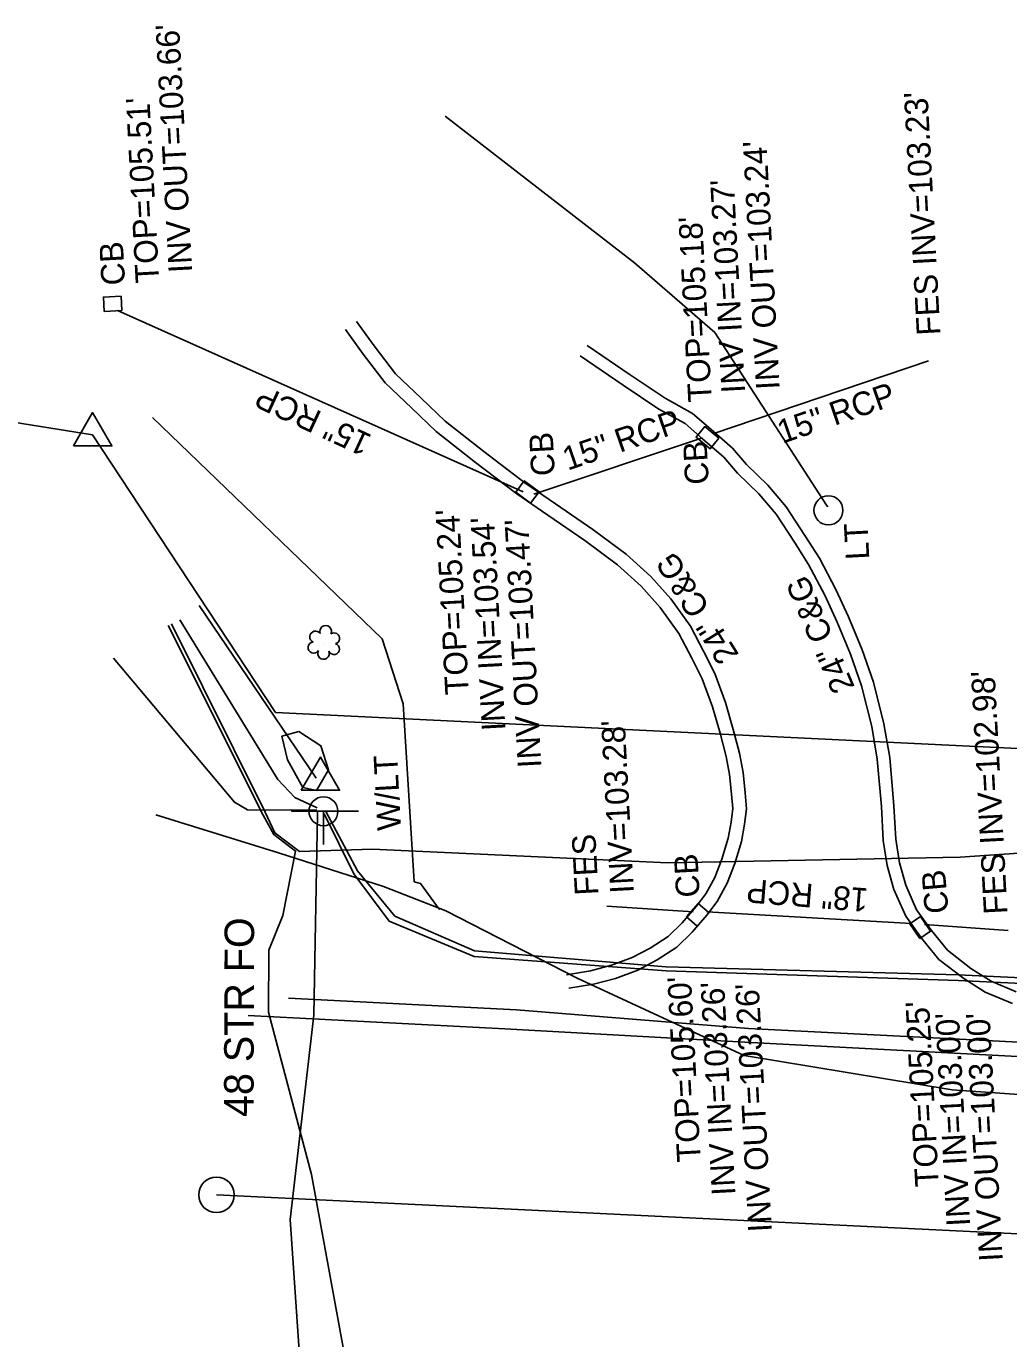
# Model space of a CAD drawing. Extents: x 2364404 to 2371833, y 798876 to 809754.
# Drawn here: x 2368423.6 to 2368590.1, y 801331.6 to 801553.9 of the extents above; entities that cross this region are included whole.
import ezdxf

# ---------------------------------------------------------------- set-up
doc = ezdxf.new("R2010")
doc.units = 0
for name, color, linetype in [('Exist Horizontal Alignment Point', 7, 'Continuous'), ('Exist Other Culture Fence Line', 7, 'Continuous'), ('Exist Right of Way Line', 7, 'Continuous'), ('Exist Right of Way Monument CELL', 7, 'Continuous'), ('Exist Roads Curbs', 7, 'Continuous'), ('Exist Roads Curbs Text', 7, 'Continuous'), ('Exist Roads EOP', 7, 'Continuous'), ('Exist Roads EOP Other', 7, 'Continuous'), ('Exist Roads EOT', 7, 'Continuous'), ('Exist Structure Minor Catch Basin', 7, 'Continuous'), ('Exist Structure Minor Catch Basin Text', 7, 'Continuous'), ('Exist Structure Minor Catch Basin Top Elevation', 7, 'Continuous'), ('Exist Structure Minor Pipes RCP 12 Inch Invert', 7, 'Continuous'), ('Exist Structure Minor Pipes RCP 15 Inch', 7, 'Continuous'), ('Exist Structure Minor Pipes RCP 15 Inch Invert', 7, 'Continuous'), ('Exist Structure Minor Pipes RCP 15 Inch Text', 7, 'Continuous'), ('Exist Structure Minor Pipes RCP 18 Inch', 7, 'Continuous'), ('Exist Structure Minor Pipes RCP 18 Inch Invert', 7, 'Continuous'), ('Exist Structure Minor Pipes RCP 18 Inch Text', 7, 'Continuous'), ('Exist Utilities Gas UG Line SUE LOS B', 7, 'Continuous'), ('Exist Utilities Other Pole CELL', 7, 'Continuous'), ('Exist Utilities Other Pole Text', 7, 'Continuous'), ('Exist Utilities Power Joint Use Telephone CELL', 7, 'Continuous'), ('Exist Utilities Power Joint Use Telephone Text', 7, 'Continuous'), ('Exist Utilities Power UG Cable SUE LOS B', 7, 'Continuous'), ('Exist Utilities Telephone UG Cable SUE LOS C', 7, 'Continuous'), ('Exist Utilities Telephone UG FO SUE LOS B', 7, 'Continuous'), ('Exist Utilities TV UG FO Cable SUE LOS B', 7, 'Continuous'), ('Exist Utilities TV UG FO Cable SUE LOS B Text', 7, 'Continuous'), ('Exist Vegetation Hedge Row', 7, 'Continuous'), ('Exist Vegetation Shrub CELL', 7, 'Continuous'), ('Prop Horizontal Alignment', 7, 'Continuous')]:
    doc.layers.add(name, color=color, linetype=linetype)

msp = doc.modelspace()

# ---------------------------------------------------------------- linework, layer by layer
at = {"layer": 'Exist Horizontal Alignment Point'}
msp.add_circle((2368455.83, 801355.96), 3, dxfattribs=at)
at = {"layer": 'Exist Other Culture Fence Line'}
msp.add_line((2368472.71, 801426.51), (2368452.9, 801455.78), dxfattribs=at)
at = {"layer": 'Exist Right of Way Line'}
for p, q in [((2368370.81, 801494.87), (2368434.85, 801484.7)), ((2368465.84, 801437.64), (2368434.85, 801484.7)), ((2368756.05, 801423.58), (2368465.84, 801437.64))]:
    msp.add_line(p, q, dxfattribs=at)
at = {"layer": 'Exist Right of Way Monument CELL'}
for p, q in [((2368434.85, 801484.7), (2368434.85, 801484.7)), ((2368473.44, 801426.37), (2368473.44, 801426.37))]:
    msp.add_line(p, q, dxfattribs=at)
for points in [[(2368431.6, 801482.81), (2368434.85, 801488.45), (2368438.1, 801482.81)], [(2368470.19, 801424.48), (2368473.44, 801430.12), (2368476.68, 801424.48)]]:
    msp.add_lwpolyline(points, close=True, dxfattribs=at)
at = {"layer": 'Exist Roads Curbs'}
for points in [[(2368515.14, 801393.23), (2368519.2, 801393.92), (2368522.75, 801394.85), (2368526.26, 801396.14), (2368529.3, 801397.75), (2368532.35, 801399.73), (2368534.71, 801402.02), (2368537.07, 801404.81), (2368538.72, 801406.93), (2368540.23, 801409.71), (2368541.45, 801412.83), (2368542.49, 801416.36), (2368543.01, 801419.11), (2368543.28, 801421.38), (2368543.07, 801423.82), (2368542.77, 801427.16), (2368542.15, 801430.23), (2368541.14, 801434.18), (2368539.87, 801438.62), (2368538.11, 801443.34), (2368536.36, 801446.85), (2368534.15, 801451.05), (2368530.98, 801455.46), (2368527.76, 801459.04), (2368523.75, 801462.69), (2368518.22, 801466.78), (2368511.97, 801471.08), (2368506.7, 801474.7), (2368499.7, 801480.03), (2368493.06, 801485.23), (2368488.91, 801489.2), (2368484.4, 801493.49), (2368480.69, 801498.37), (2368477.68, 801502.54)], [(2368518.65, 801499.83), (2368525.89, 801494.84), (2368531.85, 801490.88), (2368536.48, 801488.33), (2368539.57, 801485.63), (2368543.27, 801482.42), (2368545.64, 801479.67), (2368549.26, 801476.14), (2368552.34, 801472.5), (2368555.52, 801467.65), (2368557.99, 801463.79), (2368560.78, 801458.49), (2368562.91, 801453.84), (2368565.24, 801448.3), (2368567.13, 801442.8), (2368568.9, 801435.74), (2368569.89, 801430.04), (2368570.59, 801421.86), (2368570.9, 801416.19), (2368571.52, 801412.21), (2368572.59, 801408.4), (2368574.45, 801404.25), (2368576.98, 801400.72), (2368579.7, 801397.38), (2368583.65, 801394.31), (2368587.05, 801392.17), (2368591.32, 801390.37)]]:
    msp.add_lwpolyline(points, dxfattribs=at)
at = {"layer": 'Exist Roads EOP'}
msp.add_lwpolyline([(2368468.05, 801389.29), (2368506.63, 801387.3), (2368545.94, 801384.16), (2368601.81, 801381.3)], dxfattribs=at)
at = {"layer": 'Exist Roads EOP Other'}
for points in [[(2368515.53, 801390.94), (2368519.68, 801391.65), (2368523.44, 801392.63), (2368527.21, 801394.01), (2368530.48, 801395.75), (2368533.81, 801397.91), (2368536.41, 801400.43), (2368538.88, 801403.34), (2368540.67, 801405.65), (2368542.34, 801408.73), (2368543.65, 801412.07), (2368544.75, 801415.82), (2368545.3, 801418.76), (2368545.62, 801421.34), (2368545.38, 801424.03), (2368545.07, 801427.49), (2368544.42, 801430.75), (2368543.38, 801434.79), (2368542.08, 801439.34), (2368540.24, 801444.27), (2368538.42, 801447.91), (2368536.13, 801452.27), (2368532.8, 801456.92), (2368529.41, 801460.68), (2368525.23, 801464.49), (2368519.57, 801468.67), (2368513.29, 801473), (2368508.06, 801476.58), (2368501.12, 801481.87), (2368494.58, 801486.99), (2368490.51, 801490.88), (2368486.14, 801495.05), (2368482.56, 801499.75), (2368479.57, 801503.9)], [(2368517.45, 801498.09), (2368524.7, 801493.09), (2368530.75, 801489.06), (2368535.26, 801486.59), (2368538.18, 801484.04), (2368541.77, 801480.93), (2368544.09, 801478.21), (2368547.71, 801474.69), (2368550.64, 801471.23), (2368553.75, 801466.5), (2368556.15, 801462.73), (2368558.88, 801457.55), (2368560.97, 801452.98), (2368563.26, 801447.55), (2368565.09, 801442.19), (2368566.83, 801435.3), (2368567.78, 801429.77), (2368568.47, 801421.72), (2368568.79, 801415.97), (2368569.45, 801411.76), (2368570.59, 801407.67), (2368572.6, 801403.19), (2368575.29, 801399.43), (2368578.21, 801395.85), (2368582.43, 801392.58), (2368586.07, 801390.29), (2368590.67, 801388.35)]]:
    msp.add_lwpolyline(points, dxfattribs=at)
at = {"layer": 'Exist Roads EOT'}
msp.add_lwpolyline([(2368461.22, 801386.35), (2368504.7, 801384.08), (2368545.33, 801381.83), (2368599.05, 801379.02)], dxfattribs=at)
at = {"layer": 'Exist Structure Minor Catch Basin'}
for points in [[(2368436.78, 801505.6), (2368439.79, 801505.73), (2368439.68, 801508.16), (2368436.67, 801508.03)], [(2368540.95, 801484.15), (2368538.56, 801486.1), (2368537.07, 801484.28), (2368539.46, 801482.32)], [(2368509.05, 801473.13), (2368506.54, 801475), (2368507.97, 801476.91), (2368510.48, 801475.04)], [(2368535.45, 801403.06), (2368537.44, 801405.33), (2368539.27, 801403.74), (2368537.27, 801401.46)], [(2368575.12, 801403.1), (2368576.81, 801400.6), (2368575, 801399.38), (2368573.31, 801401.88)]]:
    msp.add_lwpolyline(points, close=True, dxfattribs=at)
at = {"layer": 'Exist Structure Minor Pipes RCP 15 Inch'}
for p, q in [((2368507.77, 801475.03), (2368439.04, 801505.76)), ((2368576.43, 801497.23), (2368539.9, 801484.85)), ((2368538.15, 801484.18), (2368509.58, 801474.66))]:
    msp.add_line(p, q, dxfattribs=at)
at = {"layer": 'Exist Structure Minor Pipes RCP 18 Inch'}
for p, q in [((2368536.56, 801403.9), (2368521.96, 801404.84)), ((2368573.56, 801401.9), (2368538.88, 801403.92)), ((2368575.76, 801401.77), (2368589.98, 801400.72))]:
    msp.add_line(p, q, dxfattribs=at)
at = {"layer": 'Exist Utilities Gas UG Line SUE LOS B'}
for points in [[(2368444.97, 801487.61), (2368483.9, 801450.12), (2368487.48, 801439.1), (2368489.34, 801408.99), (2368490.4, 801408.69), (2368493.57, 801404.34), (2368493.57, 801404.34)], [(2368445.56, 801420.33), (2368466.35, 801413.89), (2368484.11, 801408.19), (2368494.69, 801404.08), (2368516.91, 801392.65), (2368545.2, 801379.55), (2368580.45, 801373.76), (2368629.65, 801370.32), (2368682.51, 801365.85), (2368732.74, 801361.53), (2368832.06, 801357.97), (2368911.65, 801355.24)]]:
    msp.add_lwpolyline(points, dxfattribs=at)
at = {"layer": 'Exist Utilities Other Pole CELL'}
msp.add_circle((2368559.5, 801471.91), 2.46, dxfattribs=at)
at = {"layer": 'Exist Utilities Power Joint Use Telephone CELL'}
msp.add_line((2368473.95, 801420.93), (2368473.95, 801420.93), dxfattribs=at)
msp.add_lwpolyline([(2368479.89, 801420.93), (2368468.55, 801420.96), (2368473.95, 801420.95), (2368473.95, 801415.3)], dxfattribs=at)
msp.add_circle((2368473.95, 801420.92), 2.45, dxfattribs=at)
at = {"layer": 'Exist Utilities Power UG Cable SUE LOS B'}
for points in [[(2368494.56, 801538.69), (2368526.63, 801513.84), (2368540.24, 801502), (2368559.19, 801472.77), (2368559.41, 801472.5)], [(2368474.29, 801421), (2368479.7, 801410.83), (2368486.06, 801403.15), (2368499.54, 801397.3), (2368531.93, 801394.59), (2368581.51, 801393.24), (2368631.62, 801390.83), (2368683.92, 801388), (2368734.16, 801386.75), (2368783.19, 801383.86), (2368831.89, 801379.38), (2368883.33, 801379.31), (2368910.28, 801378.11), (2368936.57, 801379.65), (2368960.04, 801382.85), (2368985.03, 801386.89), (2368993.33, 801389.19), (2368994.19, 801392.18)]]:
    msp.add_lwpolyline(points, dxfattribs=at)
at = {"layer": 'Exist Utilities Telephone UG Cable SUE LOS C'}
for points in [[(2368472.88, 801421.52), (2368469.09, 801423.29), (2368466.23, 801426.32), (2368449.61, 801453.38)], [(2368472.84, 801421.11), (2368461.08, 801421.18), (2368458.86, 801422.46), (2368438.38, 801446.89)]]:
    msp.add_lwpolyline(points, dxfattribs=at)
at = {"layer": 'Exist Utilities Telephone UG FO SUE LOS B'}
for points in [[(2368477.56, 801135.87), (2368475.47, 801182.29), (2368475.18, 801226.11), (2368478.1, 801261.49), (2368478.44, 801275.75), (2368475.47, 801291.61), (2368470.8, 801312.57), (2368470.1, 801325.48), (2368468.33, 801351.77), (2368472.32, 801386.38), (2368472.96, 801420.49), (2368472.86, 801421.07)], [(2368474.09, 801420.5), (2368479.11, 801410.31), (2368485.07, 801402.34), (2368499.48, 801396.34), (2368532, 801393.92), (2368581.46, 801392.28), (2368631.81, 801389.91), (2368684, 801387.11), (2368734.39, 801385.51)]]:
    msp.add_lwpolyline(points, dxfattribs=at)
at = {"layer": 'Exist Utilities TV UG FO Cable SUE LOS B'}
for points in [[(2368470.89, 801287.55), (2368470.85, 801288.09), (2368468.08, 801292.25), (2368467.9, 801295.01), (2368471.57, 801300.71), (2368476.33, 801313.17), (2368478.11, 801325.5), (2368471.91, 801359.39), (2368464.66, 801386.88), (2368464.69, 801397.41), (2368467.09, 801403.27), (2368469.24, 801414.18), (2368465.55, 801416.97), (2368463.76, 801420.28), (2368447.62, 801452.42)], [(2368448.22, 801452.68), (2368464.08, 801420.78), (2368465.74, 801417.25), (2368469.92, 801414.09), (2368482.24, 801414.49), (2368532.3, 801412.18), (2368581.82, 801413.16), (2368631.54, 801416.56), (2368685.76, 801411.19), (2368734.41, 801407.92), (2368783.81, 801390.9), (2368832.97, 801381.97), (2368883.76, 801375.8), (2368889.03, 801373.01), (2368891.35, 801370.22)]]:
    msp.add_lwpolyline(points, dxfattribs=at)
at = {"layer": 'Exist Vegetation Hedge Row'}
msp.add_lwpolyline([(2368469.79, 801434.43), (2368473.52, 801432.03), (2368474.79, 801427.94), (2368472.76, 801424.45), (2368470.47, 801424.98), (2368467.87, 801429.66), (2368466.92, 801433.65), (2368469.79, 801434.43)], dxfattribs=at)
at = {"layer": 'Exist Vegetation Shrub CELL'}
msp.add_line((2368474.09, 801449.35), (2368474.09, 801449.35), dxfattribs=at)
for centre, radius, start, end in [((2368474.32, 801451.39), 0.99, 334.8391, 200.4717), ((2368472.61, 801450.48), 0.968, 35.8908, 245.4216), ((2368475.76, 801450.22), 0.929, 284.4567, 126.0861), ((2368472.29, 801448.65), 0.955, 95.1099, 327.9534), ((2368473.96, 801447.67), 0.984, 151.2797, 21.387), ((2368475.73, 801448.42), 0.937, 204.9913, 73.4601)]:
    msp.add_arc(centre, radius, start, end, dxfattribs=at)
at = {"layer": 'Prop Horizontal Alignment'}
msp.add_line((2368455.83, 801355.96), (2369477.35, 801306.45), dxfattribs=at)

# ---------------------------------------------------------------- texts
at = {"layer": 'Exist Roads Curbs Text'}
for rotation, p in [(121.8796, (2368544.44, 801447.44)), (113.0758, (2368564.02, 801441.97))]:
    msp.add_text('24" C&G', height=4, rotation=rotation, dxfattribs=at).set_placement(p)
at = {"layer": 'Exist Structure Minor Catch Basin Text'}
for rotation, p in [(93.0566, (2368440.36, 801510.11)), (93.0566, (2368513.17, 801477.82)), (93.0566, (2368539.25, 801476.36)), (93.0566, (2368537.71, 801406.43)), (94.9433, (2368579.87, 801403.76))]:
    msp.add_text('CB', height=4, rotation=rotation, dxfattribs=at).set_placement(p)
at = {"layer": 'Exist Structure Minor Catch Basin Top Elevation'}
for s, p in [("TOP=105.51'", (2368446.14, 801510.51)), ("TOP=105.18'", (2368539.76, 801490.34)), ("TOP=105.24'", (2368498.6, 801440.75)), ("TOP=105.60'", (2368537.88, 801361.62)), ("TOP=105.25'", (2368578.22, 801357.41))]:
    msp.add_text(s, height=4, rotation=93.0566, dxfattribs=at).set_placement(p)
at = {"layer": 'Exist Structure Minor Pipes RCP 12 Inch Invert'}
for s, p in [("INV OUT=103.66'", (2368451.73, 801512.23)), ("INV IN=103.27'", (2368545.39, 801491.86))]:
    msp.add_text(s, height=4, rotation=93.0566, dxfattribs=at).set_placement(p)
at = {"layer": 'Exist Structure Minor Pipes RCP 15 Inch Invert'}
for s, p in [("FES INV=103.23'", (2368578.48, 801501.64)), ("INV OUT=103.24'", (2368551.25, 801492.44)), ("INV IN=103.54'", (2368504.79, 801434.65)), ("INV OUT=103.47'", (2368510.88, 801428.37))]:
    msp.add_text(s, height=4, rotation=93.0566, dxfattribs=at).set_placement(p)
at = {"layer": 'Exist Structure Minor Pipes RCP 15 Inch Text'}
for rotation, p in [(155.1157, (2368482.36, 801484.56)), (19.0413, (2368551.7, 801483.16)), (19.0413, (2368515.32, 801478.6))]:
    msp.add_text('15" RCP', height=4, rotation=rotation, dxfattribs=at).set_placement(p)
at = {"layer": 'Exist Structure Minor Pipes RCP 18 Inch Invert'}
for s, p in [("FES INV=102.98'", (2368589.85, 801403.57)), ("INV=103.28'", (2368526.55, 801407.11)), ('FES', (2368520.56, 801406.79)), ("INV IN=103.26'", (2368543.75, 801355.95)), ("INV OUT=103.26'", (2368549.93, 801349.74)), ("INV IN=103.00'", (2368583.52, 801350.71)), ("INV OUT=103.00'", (2368589.04, 801344.77))]:
    msp.add_text(s, height=4, rotation=93.0566, dxfattribs=at).set_placement(p)
at = {"layer": 'Exist Structure Minor Pipes RCP 18 Inch Text'}
msp.add_text('18" RCP', height=4, rotation=175.457, dxfattribs=at).set_placement((2368566.36, 801407.85))
at = {"layer": 'Exist Utilities Other Pole Text'}
msp.add_text('LT', height=4, rotation=93.0566, dxfattribs=at).set_placement((2368566.44, 801463.63))
at = {"layer": 'Exist Utilities Power Joint Use Telephone Text'}
msp.add_text('W/LT', height=4, rotation=93.0566, dxfattribs=at).set_placement((2368487.11, 801417.78))
at = {"layer": 'Exist Utilities TV UG FO Cable SUE LOS B Text'}
msp.add_text('48 STR FO', height=5, rotation=89.8119, dxfattribs=at).set_placement((2368462.1, 801369.14))

doc.saveas('drawing.dxf')
